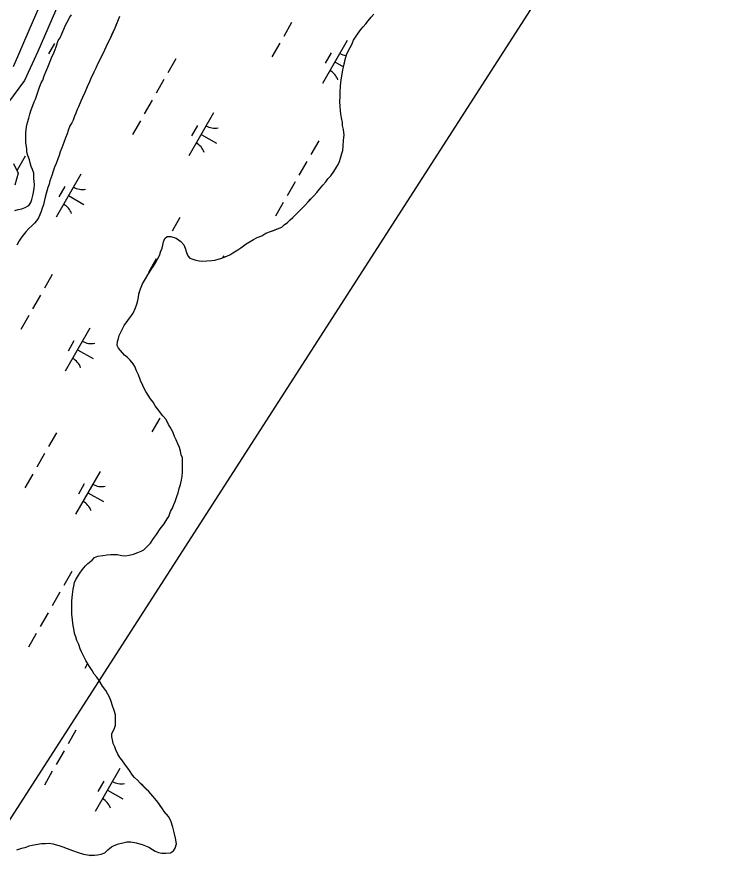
# Model space of a CAD drawing. Extents: x 3930721 to 3950824, y 220441 to 242861.
# Drawn here: x 3941726 to 3942447, y 228824 to 229688 of the extents above; entities that cross this region are included whole.
import ezdxf

# ---------------------------------------------------------------- set-up
doc = ezdxf.new("R2010")
doc.units = 0
for name, color, linetype in [('V-RIVR-JETY', 7, 'Continuous'), ('V-RRAP-FSHR', 7, 'Continuous'), ('V-TOPO-SHOR', 7, 'Continuous'), ('V-UTIL-LINE', 7, 'Continuous'), ('V-WETL-SWMP', 7, 'Continuous')]:
    doc.layers.add(name, color=color, linetype=linetype)

msp = doc.modelspace()

# ---------------------------------------------------------------- linework, layer by layer
at = {"layer": 'V-RIVR-JETY'}
for points in [[(3941768.35, 229702.33), (3941747.22, 229653.35), (3941733.75, 229624.12), (3941716.29, 229600.74)], [(3941722.41, 229540.24), (3941727.23, 229530.46), (3941723.81, 229518.23)]]:
    msp.add_lwpolyline(points, dxfattribs=at)
at = {"layer": 'V-RRAP-FSHR'}
msp.add_lwpolyline([(3941722.56, 229638.19), (3941738.42, 229674.91), (3941754.27, 229711.63)], dxfattribs=at)
at = {"layer": 'V-TOPO-SHOR'}
for points in [[(3941763.7, 229652.59), (3941765.74, 229658.2), (3941767.78, 229664.52), (3941769.49, 229667.33), (3941771.2, 229671.19), (3941773.25, 229676.1), (3941774.96, 229679.97), (3941776.67, 229683.13), (3941779.42, 229688.05), (3941781.14, 229690.51)], [(3941865.91, 229439.89), (3941867.97, 229443.41), (3941870.03, 229447.27), (3941871.39, 229451.48), (3941872.75, 229454.64), (3941873.42, 229457.79), (3941874.09, 229460.95), (3941875.45, 229464.46), (3941877.88, 229466.23), (3941881.37, 229466.26), (3941886.98, 229464.57), (3941891.56, 229461.47), (3941894.74, 229458.01), (3941895.82, 229454.52), (3941897.27, 229450.35), (3941898.7, 229446.86), (3941900.47, 229444.43), (3941903.63, 229443.42), (3941906.78, 229442.4), (3941909.93, 229441.74), (3941913.78, 229441.42), (3941917.97, 229441.82), (3941922.86, 229442.21), (3941926, 229442.6), (3941929.14, 229443.33), (3941932.98, 229444.41), (3941936.46, 229445.85), (3941940.98, 229447.99), (3941944.11, 229449.77), (3941948.97, 229452.96), (3941952.09, 229455.09), (3941957.64, 229459), (3941961.46, 229461.48), (3941964.94, 229463.26), (3941968.77, 229465.4), (3941973.29, 229467.19), (3941977.46, 229469.68), (3941981.98, 229471.47), (3941985.12, 229472.56), (3941989.3, 229473.99), (3941993.48, 229475.79), (3941995.9, 229478.26), (3941999.37, 229480.39), (3942002.14, 229483.21), (3942004.56, 229485.68), (3942007.68, 229488.51), (3942010.1, 229490.98), (3942012.52, 229493.46), (3942016.67, 229497.69), (3942020.13, 229501.57), (3942022.55, 229504.04), (3942026.01, 229507.57), (3942028.77, 229510.75), (3942031.53, 229514.27), (3942034.99, 229518.15), (3942038.1, 229521.68), (3942040.16, 229524.84), (3942042.93, 229527.67), (3942046.03, 229532.24), (3942048.78, 229536.46), (3942050.5, 229539.28), (3942051.87, 229542.09), (3942052.89, 229545.59), (3942054.24, 229550.15), (3942055.26, 229553.31), (3942055.56, 229557.85), (3942055.85, 229563.8), (3942056.5, 229568.7), (3942055.74, 229574.63), (3942055, 229578.47), (3942054.97, 229581.62), (3942053.87, 229586.5), (3942053.13, 229590.33), (3942052.75, 229593.48), (3942052.36, 229598.02), (3942052.31, 229602.56), (3942052.6, 229608.16), (3942052.56, 229612), (3942052.85, 229618.64), (3942053.48, 229624.59), (3942054.47, 229630.54), (3942055.13, 229634.74), (3942056.14, 229638.95), (3942056.8, 229642.1), (3942057.47, 229645.25), (3942058.82, 229650.16), (3942060.87, 229654.38), (3942064.31, 229660.35), (3942066.01, 229664.91), (3942070.14, 229670.9), (3942073.24, 229675.47), (3942075.66, 229678.29), (3942078.43, 229681.47), (3942080.84, 229684.29), (3942083.95, 229688.16), (3942086.37, 229690.99)], [(3941829.49, 229688.73), (3941828.12, 229685.57), (3941826.42, 229681.36), (3941824.71, 229677.15), (3941822.32, 229671.54), (3941819.93, 229665.92), (3941817.19, 229660.65), (3941814.46, 229654.68), (3941813.09, 229651.87), (3941810, 229645.54), (3941807.26, 229640.62), (3941805.55, 229636.41), (3941803.5, 229632.55), (3941800.76, 229626.23), (3941799.4, 229622.72), (3941797, 229617.8), (3941794.62, 229611.83), (3941792.22, 229606.92), (3941790.51, 229603.05), (3941788.12, 229597.44), (3941786.75, 229594.63), (3941785.39, 229591.12), (3941784.02, 229587.96), (3941782.67, 229584.1), (3941781.29, 229581.29), (3941779.58, 229578.13), (3941777.88, 229573.57), (3941776.87, 229570.06), (3941775.16, 229566.2), (3941773.46, 229561.29), (3941771.41, 229556.03), (3941769.71, 229551.81), (3941768.7, 229548.31), (3941767.33, 229544.8), (3941765.63, 229540.24), (3941763.92, 229536.38), (3941762.56, 229532.52), (3941761.21, 229527.96), (3941759.17, 229522.7), (3941758.5, 229519.2), (3941757.14, 229516.04), (3941755.79, 229511.13), (3941754.44, 229506.22), (3941753.44, 229501.67), (3941752.77, 229498.51), (3941751.41, 229495.01), (3941750.4, 229491.5), (3941749.03, 229488.34), (3941747.67, 229485.18), (3941745.6, 229482.36), (3941743.87, 229479.9), (3941741.1, 229477.08), (3941737.99, 229474.6), (3941734.88, 229471.07), (3941731.08, 229466.14), (3941728.33, 229461.92), (3941725.92, 229457.7)], [(3941723.73, 229492.8), (3941727.21, 229493.54), (3941731.05, 229494.27), (3941734.18, 229495.7), (3941738.01, 229497.84), (3941740.08, 229500.66), (3941741.09, 229503.81), (3941742.44, 229509.07), (3941743.42, 229515.02), (3941743.73, 229518.87), (3941742.97, 229525.15), (3941742.92, 229530.39), (3941741.83, 229534.23), (3941740.4, 229537.01), (3941739.32, 229540.84), (3941738.59, 229543.98), (3941737.15, 229548.16), (3941736.06, 229551.65), (3941736.03, 229555.14), (3941734.92, 229561.42), (3941734.88, 229565.27), (3941734.81, 229571.21), (3941735.81, 229577.16), (3941736.81, 229581.71), (3941738.16, 229585.92), (3941739.17, 229590.12), (3941740.52, 229594.33), (3941741.88, 229598.89), (3941743.24, 229602.4), (3941744.61, 229605.21), (3941745.96, 229609.42), (3941747.66, 229614.33), (3941748.68, 229617.48), (3941750.38, 229621.7), (3941752.1, 229624.51), (3941753.46, 229628.72), (3941755.16, 229632.93), (3941757.21, 229637.49), (3941758.58, 229641), (3941760.96, 229646.97), (3941763.7, 229652.59)], [(3941781.35, 229091.96), (3941781.29, 229098.25), (3941782.28, 229104.55), (3941782.92, 229109.8), (3941783.59, 229112.95), (3941784.25, 229116.8), (3941785.62, 229119.61), (3941787.68, 229123.48), (3941789.4, 229125.94), (3941791.81, 229129.46), (3941795.27, 229133.34), (3941797.69, 229135.81), (3941801.85, 229139.35), (3941804.27, 229141.82), (3941807.75, 229143.26), (3941812.63, 229144), (3941817.17, 229144.75), (3941820.67, 229144.78), (3941823.81, 229144.82), (3941827.31, 229144.85), (3941831.86, 229143.85), (3941835.71, 229143.54), (3941839.2, 229144.27), (3941843.73, 229145.37), (3941848.26, 229146.81), (3941851.39, 229148.24), (3941854.17, 229149.67), (3941857.28, 229152.84), (3941860.74, 229156.37), (3941863.84, 229160.95), (3941866.95, 229165.18), (3941870.73, 229170.8), (3941874.87, 229176.09), (3941877.62, 229181.01), (3941879.34, 229183.48), (3941881.04, 229188.39), (3941883.1, 229191.9), (3941884.46, 229195.41), (3941885.83, 229198.57), (3941887.53, 229203.48), (3941888.89, 229207.34), (3941889.89, 229211.54), (3941891.25, 229215.75), (3941892.25, 229219.96), (3941892.91, 229224.16), (3941893.22, 229228.01), (3941893.18, 229231.85), (3941893.14, 229235.69), (3941893.11, 229238.84), (3941893.08, 229242.68), (3941891.99, 229245.82), (3941891.26, 229249.31), (3941890.17, 229253.14), (3941888.39, 229256.97), (3941886.95, 229260.8), (3941885.17, 229264.27), (3941883.37, 229268.8), (3941880.88, 229273.67), (3941879.1, 229276.45), (3941876.6, 229281.32), (3941873.42, 229285.13), (3941871.3, 229287.9), (3941868.11, 229292.07), (3941865.63, 229295.18), (3941863.49, 229299.01), (3941861.02, 229302.13), (3941858.53, 229305.95), (3941856.04, 229309.77), (3941854.62, 229312.9), (3941853.19, 229315.68), (3941850.69, 229320.9), (3941848.89, 229326.47), (3941846.75, 229330.65), (3941844.96, 229334.82), (3941843.53, 229337.61), (3941840.35, 229341.42), (3941837.52, 229344.18), (3941834.7, 229346.6), (3941830.46, 229351.1), (3941828.69, 229353.53), (3941827.26, 229356.31), (3941827.57, 229360.16), (3941828.59, 229363.32), (3941829.26, 229366.47), (3941831.31, 229370.34), (3941834.4, 229376.31), (3941837.84, 229381.59), (3941841.64, 229386.52), (3941843.36, 229388.98), (3941845.75, 229394.25), (3941847.11, 229398.11), (3941848.12, 229401.61), (3941848.79, 229405.11), (3941849.11, 229408.27), (3941850.8, 229413.52), (3941852.85, 229418.44), (3941855.94, 229423.71), (3941858.35, 229427.58), (3941862.13, 229433.91), (3941863.85, 229436.38), (3941865.91, 229439.89)], [(3941750.92, 228852.92), (3941754.76, 228852.96), (3941758.61, 228853), (3941762.11, 228852.34), (3941768.42, 228850.65), (3941772.27, 228849.29), (3941776.84, 228847.59), (3941782.1, 228845.9), (3941787.71, 228843.86), (3941793.32, 228842.17), (3941797.17, 228841.51), (3941800.67, 228840.84), (3941804.17, 228840.88), (3941807.31, 228841.26), (3941811.15, 228842), (3941814.63, 228843.43), (3941817.75, 228846.26), (3941821.56, 228849.45), (3941824.34, 228850.87), (3941828.52, 228852.31), (3941831.66, 228853.04), (3941836.89, 228854.49), (3941841.08, 228854.54), (3941846.33, 228853.54), (3941852.64, 228851.86), (3941855.8, 228850.49), (3941859.31, 228849.13), (3941862.83, 228846.72), (3941865.64, 228845), (3941869.15, 228843.64), (3941872.3, 228842.97), (3941876.5, 228843.01), (3941881.04, 228843.41), (3941884.16, 228845.54), (3941885.88, 228848), (3941887.24, 228852.56), (3941886.13, 228858.14), (3941885.04, 228862.67), (3941883.57, 228869.3), (3941881.41, 228875.57), (3941878.92, 228880.08), (3941874.67, 228885.28), (3941872.9, 228887.71), (3941871.12, 228890.49), (3941869.35, 228893.27), (3941866.87, 228896.39), (3941863.33, 228900.55), (3941859.09, 228905.4), (3941856.62, 228907.82), (3941853.09, 228911.28), (3941850.62, 228913.7), (3941847.79, 228916.82), (3941844.62, 228919.58), (3941842.84, 228922.01), (3941839.65, 228926.52), (3941837.88, 228928.95), (3941835.75, 228932.08), (3941831.85, 228937.28), (3941830.08, 228939.71), (3941827.95, 228943.18), (3941825.81, 228947.35), (3941824.73, 228950.49), (3941823.29, 228953.97), (3941822.56, 228957.46), (3941821.83, 228960.6), (3941821.8, 228963.74), (3941823.17, 228966.55), (3941824.54, 228969.36), (3941825.55, 228972.52), (3941825.52, 228976.01), (3941825.49, 228979.16), (3941825.45, 228983), (3941824.36, 228987.19), (3941822.56, 228992.06), (3941821.12, 228996.24), (3941819.68, 229000.07), (3941817.9, 229003.9), (3941815.77, 229007.37), (3941812.57, 229011.88), (3941810.8, 229014.66), (3941809.02, 229017.44), (3941806.54, 229020.91), (3941804.06, 229024.03), (3941801.93, 229027.85), (3941799.44, 229031.67), (3941797.66, 229034.45), (3941795.53, 229037.93), (3941793.39, 229042.45), (3941791.25, 229046.62), (3941789.82, 229049.75), (3941788.38, 229053.93), (3941786.59, 229058.11), (3941785.5, 229061.59), (3941784.07, 229065.07), (3941783.69, 229068.21), (3941782.96, 229071.35), (3941782.57, 229075.19), (3941782.18, 229079.38), (3941781.43, 229084.27), (3941781.39, 229088.11), (3941781.35, 229091.96)], [(3941725.82, 228846.38), (3941731.04, 228848.18), (3941735.23, 228849.27), (3941738.36, 228850.35), (3941741.5, 228851.08), (3941744.99, 228851.82), (3941750.92, 228852.92)]]:
    msp.add_lwpolyline(points, dxfattribs=at)
at = {"layer": 'V-UTIL-LINE'}
msp.add_lwpolyline([(3947453.78, 235874.4), (3945931.14, 235655.08), (3945509.06, 234777.68), (3940428.61, 226869.1), (3939084.62, 223621.72)], dxfattribs=at)
at = {"layer": 'V-WETL-SWMP'}
for p, q in [((3942003.4, 229682.56), (3941995.45, 229668.67)), ((3942059.6, 229664.55), (3942034.75, 229621.16)), ((3941763.93, 229661.35), (3941757.96, 229650.93)), ((3941991.48, 229661.73), (3941983.53, 229647.85)), ((3942043.46, 229651.89), (3942037.5, 229641.48)), ((3941886.43, 229645.83), (3941878.48, 229631.95)), ((3942047.17, 229642.85), (3942055.88, 229637.87)), ((3941874.51, 229625.01), (3941866.56, 229611.12)), ((3941862.58, 229604.18), (3941854.63, 229590.3)), ((3941924.41, 229591.33), (3941899.56, 229547.95)), ((3941850.65, 229583.36), (3941842.7, 229569.47)), ((3941908.27, 229578.68), (3941902.3, 229568.27)), ((3941911.98, 229569.64), (3941927.6, 229560.69)), ((3942030.78, 229563.17), (3942022.82, 229549.28)), ((3941734.34, 229547.46), (3941726.39, 229533.57)), ((3942018.85, 229542.34), (3942010.9, 229528.46)), ((3941790.54, 229529.44), (3941765.69, 229486.05)), ((3941774.4, 229516.79), (3941768.44, 229506.38)), ((3942006.92, 229521.52), (3941998.97, 229507.63)), ((3941778.11, 229507.75), (3941793.73, 229498.8)), ((3941994.99, 229500.69), (3941987.04, 229486.8)), ((3941890.61, 229485.62), (3941882.66, 229471.73)), ((3941872.39, 229453.79), (3941870.73, 229450.91)), ((3941866.76, 229443.96), (3941858.81, 229430.08)), ((3941934.88, 229446.78), (3941933.7, 229444.71)), ((3941761.72, 229428.07), (3941753.76, 229414.18)), ((3941749.79, 229407.24), (3941741.84, 229393.35)), ((3941737.86, 229386.41), (3941729.91, 229372.53)), ((3941799.69, 229373.57), (3941774.84, 229330.18)), ((3941783.55, 229360.91), (3941777.59, 229350.5)), ((3941787.26, 229351.87), (3941802.88, 229342.93)), ((3941870.28, 229282.92), (3941862.32, 229269.04)), ((3941765.89, 229267.85), (3941757.94, 229253.96)), ((3941753.97, 229247.02), (3941746.02, 229233.14)), ((3941742.04, 229226.2), (3941734.09, 229212.31)), ((3941810.16, 229229.01), (3941785.31, 229185.62)), ((3941794.02, 229216.36), (3941788.06, 229205.94)), ((3941797.74, 229207.31), (3941813.36, 229198.37)), ((3941781.34, 229127.63), (3941773.39, 229113.75)), ((3941769.41, 229106.8), (3941761.46, 229092.92)), ((3941757.48, 229085.98), (3941749.53, 229072.09)), ((3941745.56, 229065.15), (3941737.6, 229051.27)), ((3941797.4, 229034.88), (3941794.46, 229029.74)), ((3941785.52, 228967.41), (3941777.57, 228953.53)), ((3941773.59, 228946.59), (3941765.64, 228932.7)), ((3941761.66, 228925.76), (3941753.71, 228911.88)), ((3941829.78, 228928.57), (3941804.94, 228885.19)), ((3941813.65, 228915.92), (3941807.68, 228905.51)), ((3941817.36, 228906.88), (3941832.98, 228897.93))]:
    msp.add_line(p, q, dxfattribs=at)
for points in [[(3941769.5, 229667.33), (3941771.2, 229671.19), (3941773.25, 229676.1), (3941774.96, 229679.97), (3941776.68, 229683.13), (3941779.42, 229688.05), (3941781.14, 229690.51)], [(3941848.79, 229405.11), (3941849.11, 229408.26), (3941850.8, 229413.52), (3941852.85, 229418.44), (3941855.94, 229423.71), (3941858.35, 229427.58), (3941862.13, 229433.91), (3941863.85, 229436.38), (3941867.97, 229443.41), (3941870.03, 229447.27), (3941871.39, 229451.48), (3941872.75, 229454.64), (3941874.09, 229460.95), (3941875.45, 229464.46), (3941877.88, 229466.23), (3941881.37, 229466.26), (3941886.98, 229464.57), (3941891.56, 229461.47), (3941894.74, 229458.01), (3941895.82, 229454.52), (3941897.26, 229450.35), (3941898.7, 229446.86), (3941900.47, 229444.43), (3941906.78, 229442.4), (3941909.93, 229441.74), (3941913.78, 229441.42), (3941917.97, 229441.82), (3941922.86, 229442.21), (3941926, 229442.6), (3941929.14, 229443.33), (3941932.98, 229444.42), (3941936.46, 229445.85), (3941940.98, 229447.99), (3941944.11, 229449.77), (3941948.97, 229452.96), (3941952.09, 229455.09), (3941957.64, 229458.99), (3941961.46, 229461.48), (3941964.94, 229463.26), (3941968.76, 229465.4), (3941973.29, 229467.19), (3941977.46, 229469.68), (3941981.98, 229471.48), (3941989.3, 229474), (3941993.48, 229475.79), (3941995.9, 229478.26), (3941999.37, 229480.39), (3942004.56, 229485.68), (3942007.68, 229488.51), (3942010.1, 229490.98), (3942016.67, 229497.69), (3942020.13, 229501.57), (3942026.01, 229507.57), (3942028.77, 229510.75), (3942031.53, 229514.27), (3942034.99, 229518.15), (3942038.1, 229521.68), (3942040.16, 229524.84), (3942042.93, 229527.67), (3942046.03, 229532.24), (3942048.79, 229536.46), (3942050.5, 229539.28), (3942051.87, 229542.09), (3942052.89, 229545.59), (3942054.24, 229550.15), (3942055.25, 229553.31), (3942055.56, 229557.85), (3942055.85, 229563.8), (3942056.5, 229568.7), (3942055.74, 229574.63), (3942055, 229578.47), (3942054.97, 229581.61), (3942053.87, 229586.5), (3942053.13, 229590.33), (3942052.75, 229593.48), (3942052.36, 229598.02), (3942052.31, 229602.56), (3942052.6, 229608.15), (3942052.56, 229612), (3942052.85, 229618.64), (3942053.48, 229624.59), (3942054.47, 229630.54), (3942055.13, 229634.74), (3942056.14, 229638.95), (3942057.47, 229645.25), (3942058.82, 229650.16), (3942060.87, 229654.38), (3942064.31, 229660.35), (3942066.01, 229664.91), (3942070.14, 229670.9), (3942073.24, 229675.47), (3942075.66, 229678.29), (3942078.43, 229681.47), (3942080.84, 229684.29), (3942083.95, 229688.16), (3942086.37, 229690.99)], [(3941829.49, 229688.73), (3941828.12, 229685.57), (3941824.71, 229677.15), (3941819.93, 229665.92), (3941817.19, 229660.65), (3941814.46, 229654.68), (3941810, 229645.55), (3941807.26, 229640.62), (3941805.55, 229636.41), (3941803.5, 229632.55), (3941800.76, 229626.23), (3941799.4, 229622.72), (3941797, 229617.8), (3941794.62, 229611.83), (3941792.22, 229606.92), (3941790.51, 229603.05), (3941788.12, 229597.44), (3941786.75, 229594.63), (3941785.39, 229591.12), (3941784.02, 229587.96), (3941782.66, 229584.1), (3941781.29, 229581.29), (3941779.58, 229578.13), (3941777.88, 229573.57), (3941776.86, 229570.06), (3941775.16, 229566.2)], [(3941723.73, 229492.8), (3941727.21, 229493.54), (3941731.05, 229494.27), (3941734.18, 229495.7), (3941738.01, 229497.84), (3941740.07, 229500.66), (3941741.09, 229503.81), (3941742.44, 229509.07), (3941743.42, 229515.02), (3941743.73, 229518.87), (3941742.97, 229525.15), (3941742.92, 229530.39), (3941741.83, 229534.23), (3941740.41, 229537.01), (3941739.32, 229540.84), (3941738.59, 229543.98), (3941737.15, 229548.16), (3941736.06, 229551.65), (3941736.03, 229555.14), (3941734.92, 229561.42), (3941734.82, 229571.21), (3941735.81, 229577.16), (3941736.81, 229581.71), (3941738.16, 229585.92), (3941739.17, 229590.12), (3941740.52, 229594.33), (3941741.88, 229598.89), (3941743.24, 229602.4), (3941744.61, 229605.21), (3941745.96, 229609.42), (3941747.66, 229614.33), (3941748.68, 229617.48), (3941750.38, 229621.7), (3941752.1, 229624.51), (3941753.46, 229628.72), (3941755.16, 229632.93), (3941757.21, 229637.49), (3941758.58, 229641), (3941760.96, 229646.97), (3941763.7, 229652.59), (3941765.74, 229658.2), (3941767.78, 229664.51), (3941769.5, 229667.33)], [(3941775.16, 229566.2), (3941773.46, 229561.29), (3941771.41, 229556.03), (3941769.71, 229551.81), (3941768.7, 229548.31), (3941767.33, 229544.8), (3941765.63, 229540.24), (3941763.92, 229536.38), (3941762.56, 229532.52), (3941761.21, 229527.96), (3941759.17, 229522.7), (3941758.5, 229519.2), (3941757.14, 229516.04), (3941754.44, 229506.22), (3941753.44, 229501.67), (3941752.77, 229498.52), (3941751.41, 229495.01), (3941750.4, 229491.5), (3941747.66, 229485.18), (3941745.6, 229482.36), (3941743.87, 229479.9), (3941741.1, 229477.08), (3941737.98, 229474.6), (3941734.88, 229471.07), (3941731.08, 229466.14), (3941728.33, 229461.92), (3941725.92, 229457.7)], [(3941804.06, 229024.03), (3941801.93, 229027.85), (3941799.44, 229031.67), (3941797.67, 229034.45), (3941795.53, 229037.93), (3941793.39, 229042.45), (3941791.25, 229046.62), (3941789.82, 229049.75), (3941788.38, 229053.93), (3941786.59, 229058.11), (3941785.51, 229061.59), (3941784.07, 229065.07), (3941783.69, 229068.21), (3941782.96, 229071.35), (3941782.57, 229075.19), (3941782.18, 229079.38), (3941781.43, 229084.27), (3941781.29, 229098.25), (3941782.27, 229104.55), (3941782.92, 229109.8), (3941783.59, 229112.95), (3941784.25, 229116.8), (3941785.62, 229119.61), (3941787.68, 229123.48), (3941789.4, 229125.94), (3941791.81, 229129.46), (3941795.27, 229133.34), (3941797.69, 229135.81), (3941801.85, 229139.35), (3941804.27, 229141.82), (3941807.75, 229143.26), (3941812.63, 229144), (3941817.17, 229144.75), (3941827.31, 229144.85), (3941831.86, 229143.85), (3941835.71, 229143.54), (3941839.2, 229144.27), (3941843.73, 229145.37), (3941848.26, 229146.81), (3941851.39, 229148.24), (3941854.17, 229149.67), (3941860.74, 229156.37), (3941863.84, 229160.95), (3941866.95, 229165.18), (3941870.73, 229170.81), (3941874.87, 229176.09), (3941877.62, 229181.01), (3941879.34, 229183.48), (3941881.04, 229188.39), (3941883.1, 229191.9), (3941884.46, 229195.41), (3941885.83, 229198.57), (3941887.53, 229203.48), (3941888.89, 229207.34), (3941889.89, 229211.55), (3941891.25, 229215.75), (3941892.26, 229219.96), (3941892.91, 229224.16), (3941893.22, 229228.01), (3941893.08, 229242.68), (3941891.99, 229245.82), (3941891.26, 229249.31), (3941890.17, 229253.14), (3941888.39, 229256.97), (3941886.95, 229260.8), (3941885.17, 229264.27), (3941883.37, 229268.8), (3941880.88, 229273.67), (3941879.1, 229276.45), (3941876.6, 229281.32), (3941873.42, 229285.13), (3941868.11, 229292.07), (3941865.63, 229295.18), (3941863.49, 229299.01), (3941861.02, 229302.13), (3941856.04, 229309.77), (3941854.62, 229312.9), (3941853.19, 229315.68), (3941850.69, 229320.9), (3941848.89, 229326.47), (3941846.75, 229330.65), (3941844.96, 229334.82), (3941843.53, 229337.6), (3941840.35, 229341.42), (3941837.52, 229344.18), (3941834.7, 229346.6), (3941830.46, 229351.1), (3941828.69, 229353.53), (3941827.26, 229356.31), (3941827.57, 229360.16), (3941828.59, 229363.32), (3941829.26, 229366.47), (3941831.31, 229370.33), (3941834.4, 229376.31), (3941837.84, 229381.59), (3941841.64, 229386.52), (3941843.36, 229388.98), (3941845.75, 229394.25), (3941847.11, 229398.11), (3941848.12, 229401.61), (3941848.79, 229405.11)], [(3941725.82, 228846.38), (3941731.04, 228848.18), (3941735.23, 228849.27), (3941738.36, 228850.35), (3941741.5, 228851.08), (3941744.99, 228851.82), (3941750.92, 228852.92), (3941758.61, 228853), (3941762.11, 228852.34), (3941768.42, 228850.65), (3941772.28, 228849.3), (3941776.84, 228847.59), (3941782.1, 228845.9), (3941787.71, 228843.86), (3941793.32, 228842.17), (3941797.17, 228841.51), (3941800.67, 228840.85), (3941804.17, 228840.88), (3941807.31, 228841.26), (3941811.15, 228842), (3941814.63, 228843.43), (3941817.75, 228846.26), (3941821.56, 228849.45), (3941824.34, 228850.87), (3941828.52, 228852.31), (3941831.66, 228853.04), (3941836.89, 228854.49), (3941841.08, 228854.54), (3941846.33, 228853.54), (3941852.64, 228851.86), (3941855.8, 228850.49), (3941859.31, 228849.13), (3941862.83, 228846.72), (3941865.64, 228845), (3941869.15, 228843.64), (3941872.3, 228842.97), (3941876.5, 228843.01), (3941881.04, 228843.41), (3941884.16, 228845.54), (3941885.89, 228848), (3941887.24, 228852.56), (3941886.13, 228858.14), (3941885.04, 228862.67), (3941883.57, 228869.3), (3941881.41, 228875.57), (3941878.92, 228880.08), (3941874.67, 228885.28), (3941872.9, 228887.71), (3941869.35, 228893.27), (3941866.87, 228896.39), (3941863.33, 228900.55), (3941859.09, 228905.4), (3941850.62, 228913.7), (3941847.79, 228916.82), (3941844.62, 228919.58), (3941842.84, 228922.01), (3941839.65, 228926.52), (3941837.88, 228928.95), (3941835.75, 228932.08), (3941831.85, 228937.28), (3941830.08, 228939.71), (3941827.95, 228943.18), (3941825.81, 228947.36), (3941824.73, 228950.49), (3941823.3, 228953.97), (3941822.56, 228957.46), (3941821.83, 228960.6), (3941821.8, 228963.74), (3941824.54, 228969.36), (3941825.56, 228972.52), (3941825.45, 228983), (3941824.36, 228987.19), (3941822.56, 228992.06), (3941821.12, 228996.24), (3941819.68, 229000.07), (3941817.9, 229003.9), (3941815.77, 229007.37), (3941812.57, 229011.88), (3941809.02, 229017.44), (3941806.54, 229020.91), (3941804.06, 229024.03)]]:
    msp.add_lwpolyline(points, dxfattribs=at)
for centre, start, end in [((3942061.11, 229666.7), 239.42788, 261.72594), ((3942033.65, 229618.76), 19.42788, 60.97154), ((3941925.92, 229593.49), 239.42788, 280.97154), ((3941898.46, 229545.55), 19.42788, 60.97154), ((3941792.05, 229531.6), 239.42788, 280.97154), ((3941764.59, 229483.66), 19.42788, 60.97154), ((3941801.2, 229375.72), 239.42788, 280.97154), ((3941773.74, 229327.78), 19.42788, 60.97154), ((3941811.67, 229231.17), 239.42788, 280.97154), ((3941784.22, 229183.23), 19.42788, 60.97154), ((3941831.29, 228930.73), 239.42788, 280.97154), ((3941803.84, 228882.79), 19.42788, 60.97154)]:
    msp.add_arc(centre, 17.62, start, end, dxfattribs=at)

doc.saveas('drawing.dxf')
